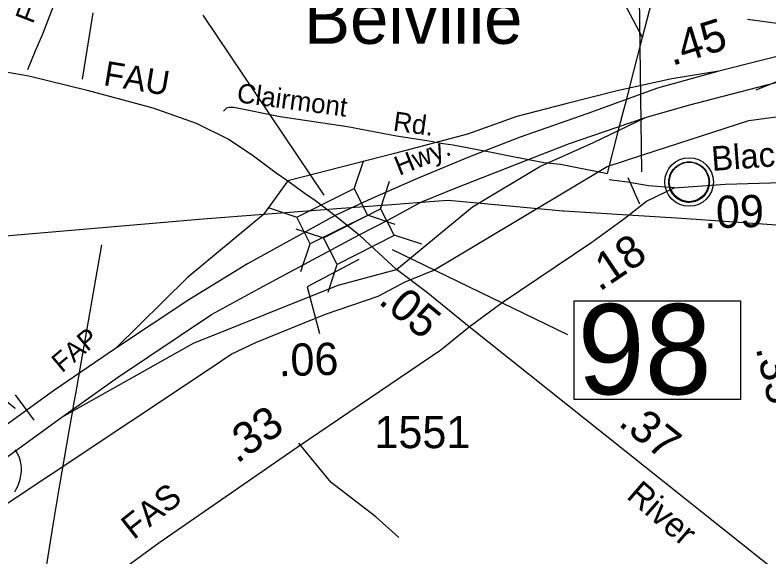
# Model space of a CAD drawing. Extents: x 2104537 to 2336408, y 34176 to 229611.
# Drawn here: x 2302763 to 2305687, y 175794 to 177895 of the extents above; entities that cross this region are included whole.
import ezdxf

# ---------------------------------------------------------------- set-up
doc = ezdxf.new("R2010")
doc.units = 0
for name, color, linetype in [('Exist Boundary Political City Limit New', 7, 'Continuous'), ('Exist Civil Demographics Community CELL', 7, 'Continuous'), ('Exist Civil Demographics Community Label', 7, 'Continuous'), ('Exist Road Non-System Type 51', 7, 'Continuous'), ('Exist Road Non-System Type 51 Label', 7, 'Continuous'), ('Exist Road Primary Interstate Ramp 1 Lane Attributed', 7, 'Continuous'), ('Exist Road Primary NC Attributed', 7, 'Continuous'), ('Exist Road Primary NC Label', 7, 'Continuous'), ('Exist Road Primary NC Mileage Hundredths English Label', 7, 'Continuous'), ('Exist Road Primary US Divided Attributed', 7, 'Continuous'), ('Exist Road Primary US Label', 7, 'Continuous'), ('Exist Road Primary US Mileage Hundredths English Label', 7, 'Continuous'), ('Exist Road Primary US Shield CELL', 7, 'Continuous'), ('Exist Road Primary US Structure Ovrhead Sign CELL', 7, 'Continuous'), ('Exist Road Primary US Structure Standard Bridge CELL', 7, 'Continuous'), ('Exist Road Primary US Structure Standard Bridge Number Label', 7, 'Continuous'), ('Exist Road Secondary Mileage Hundredths English Label', 7, 'Continuous'), ('Exist Road Secondary Type 51 Attributed', 7, 'Continuous'), ('Exist Road Secondary Type 51 Label', 7, 'Continuous'), ('Exist Road Secondary Type 51 Number Label', 7, 'Continuous'), ('Exist Utilities Electrical Transmission Line', 7, 'Continuous'), ('Map Preparation Boundary City Limit Buffer Line', 7, 'Continuous')]:
    doc.layers.add(name, color=color, linetype=linetype)

msp = doc.modelspace()

# ---------------------------------------------------------------- linework, layer by layer
at = {"layer": 'Exist Boundary Political City Limit New'}
msp.add_lwpolyline([(2302595.5, 175912.7), (2303516.5, 176523.9), (2303601.5, 176580.2), (2303699.8, 176626.7), (2303967.5, 176735.4), (2304170.8, 176805.4), (2304275.5, 176860.5), (2304381, 176903.4), (2304384, 176904.8), (2304441, 176938.7), (2305060.2, 177308.7), (2305198, 177353.5), (2305609, 177486.5), (2305821.2, 177515.4), (2306333, 177614), (2306398.8, 177622.2)], dxfattribs=at)
msp.add_lwpolyline([(2302595.5, 175912.7), (2303516.5, 176523.9), (2303601.5, 176580.2), (2303699.8, 176626.7), (2303967.5, 176735.4), (2304170.8, 176805.4), (2304275.5, 176860.5), (2304381, 176903.4), (2304384, 176904.8), (2304441, 176938.7), (2305060.2, 177308.7), (2305198, 177353.5), (2305609, 177486.5), (2305821.2, 177515.4), (2306333, 177614), (2306398.8, 177622.2)], dxfattribs=at)
at = {"layer": 'Exist Civil Demographics Community CELL'}
msp.add_lwpolyline([(2305300.1, 177260.6), (2305301.1, 177266.2), (2305302.9, 177272.7), (2305305.8, 177279.9), (2305308.7, 177285.7), (2305312.1, 177291.4), (2305315.8, 177296.5), (2305319.8, 177300.9), (2305324.4, 177305.5), (2305329.9, 177310.1), (2305335.4, 177313.7), (2305340.2, 177316.6), (2305345.3, 177319.1), (2305350.7, 177321.4), (2305356.4, 177323.2), (2305360.7, 177324.3), (2305365.6, 177325.1), (2305369.7, 177325.8), (2305376.1, 177326.1), (2305380.5, 177325.9), (2305386.1, 177325.7), (2305391.1, 177325), (2305396, 177324), (2305401, 177322.6), (2305406.1, 177320.6), (2305412.8, 177317.7), (2305419, 177314.2), (2305424.1, 177310.7), (2305429.3, 177306.6), (2305432.6, 177303.5), (2305436.7, 177299.1), (2305440.6, 177294.4), (2305443.6, 177289.8), (2305446.8, 177284.8), (2305449.2, 177279.7), (2305451.3, 177274.7), (2305452.8, 177269.6), (2305454.1, 177265.1), (2305455.2, 177259), (2305455.8, 177254.3), (2305456.1, 177248.3), (2305455.9, 177242.5), (2305455.3, 177236.8), (2305454.4, 177231.3), (2305452.8, 177225.2), (2305450.9, 177219.3), (2305448.6, 177214.3), (2305445.4, 177208.3), (2305442.1, 177203), (2305438.7, 177198.3), (2305434.5, 177193.5), (2305429.2, 177188.6), (2305424.2, 177184.4), (2305419.2, 177181), (2305414.8, 177178.5), (2305408, 177175.3), (2305400.9, 177172.5), (2305394.9, 177171.1), (2305388.3, 177169.8), (2305383.9, 177169.3), (2305379.4, 177169), (2305373.8, 177169), (2305369.5, 177169.5), (2305363.9, 177170.2), (2305358, 177171.5), (2305353.4, 177172.8), (2305348.2, 177174.7), (2305343.6, 177176.7), (2305339.7, 177178.9), (2305332.9, 177183), (2305327.3, 177187.3), (2305322.4, 177191.7), (2305318, 177196.6), (2305314.8, 177200.6), (2305311.8, 177204.7), (2305307.7, 177211.8), (2305306, 177215.4), (2305304.3, 177219.4), (2305301.7, 177227.6), (2305300.1, 177234.6), (2305299.5, 177239.8), (2305299.1, 177246.1), (2305299.1, 177250.8), (2305299.6, 177257.3)], close=True, dxfattribs=at)
for centre, radius in [((2305377.7, 177248.1), 94.3), ((2305377.5, 177248.4), 76.7)]:
    msp.add_circle(centre, radius, dxfattribs=at)
at = {"layer": 'Exist Road Non-System Type 51'}
for p, q in [((2303064.2, 177903.8), (2303023.1, 177647)), ((2305154.5, 177643.6), (2305197.3, 177809.1)), ((2305136.7, 177574.4), (2305154.5, 177643.6)), ((2305130.7, 177551.4), (2305136.7, 177574.4)), ((2305124.8, 177528.4), (2305130.7, 177551.4)), ((2305106.9, 177459.2), (2305124.8, 177528.4)), ((2305060.7, 177280.8), (2305106.9, 177459.2)), ((2304386.5, 177403.5), (2304422.8, 177398)), ((2304528.9, 177379.1), (2304563.5, 177372.4)), ((2304563.5, 177372.4), (2304598.2, 177365.8)), ((2304598.2, 177365.8), (2304713.2, 177343.6)), ((2304713.2, 177343.6), (2304716, 177343)), ((2305186.2, 177161.7), (2305141.1, 177264.7)), ((2303014.7, 176523.3), (2303098.7, 177004.1)), ((2302997.7, 176426), (2303014.7, 176523.3)), ((2302992.1, 176393.7), (2302997.7, 176426)), ((2302986.5, 176361.9), (2302992.1, 176393.7)), ((2302970, 176267.3), (2302986.5, 176361.9)), ((2302848.6, 175535.8), (2302913.3, 175934))]:
    msp.add_line(p, q, dxfattribs=at)
for points in [[(2305197.3, 177809.1), (2305294.5, 178189), (2305297.3, 178219.4), (2305290.8, 178232.9), (2305280.2, 178244.6), (2305249.8, 178257.5), (2305218.9, 178276.3), (2305202.4, 178293.4), (2305184.7, 178334.7)], [(2305197.3, 177809.1), (2305091.7, 178007.1), (2305049.8, 178103.6), (2305011.5, 178210)], [(2302811.8, 177684.8), (2302840.9, 177753.6), (2302870.3, 177823), (2302918.7, 177947.4)], [(2304386.5, 177403.5), (2304242.4, 177425.4), (2304052.9, 177461.9), (2303791.1, 177501.4), (2303611.8, 177537.6), (2303592.9, 177537.6), (2303582.6, 177534.8), (2303571.2, 177523.4)], [(2304422.8, 177398), (2304461.7, 177392.1), (2304528.9, 177379.1)], [(2304716, 177343), (2304814.5, 177324), (2304879, 177317.2), (2305060.7, 177280.8)], [(2302913.3, 175934), (2302932.2, 176051), (2302970, 176267.3)], [(2304251.8, 175869.2), (2304162.7, 175949.7), (2303989.4, 176083), (2303863.2, 176235.9)]]:
    msp.add_lwpolyline(points, dxfattribs=at)
at = {"layer": 'Exist Road Primary Interstate Ramp 1 Lane Attributed'}
for points in [[(2305492.7, 177678.3), (2305310.2, 177648.7), (2305098.1, 177601.8), (2304899.9, 177551.3), (2304708.7, 177502.6), (2304517.8, 177433.4), (2304234.7, 177358.9), (2303820.3, 177253)], [(2304242.2, 176908.6), (2304537.3, 177152), (2304798.1, 177308.5), (2305006.7, 177400.7), (2305208.3, 177498.1)], [(2303820.3, 177253), (2303726.6, 177121.7), (2303430.1, 176875.9), (2303152.2, 176602.1)], [(2302943.7, 176336.6), (2303455.4, 176623.1), (2304015.7, 176847.4), (2304242.2, 176908.6)]]:
    msp.add_lwpolyline(points, dxfattribs=at)
at = {"layer": 'Exist Road Primary NC Attributed'}
msp.add_line((2306044.1, 175476.7), (2304523.7, 176686), dxfattribs=at)
for points in [[(2304004.2, 177118.2), (2304097.6, 177042.8)], [(2304242.2, 176908.6), (2304139, 177004.4), (2304097.6, 177042.8)], [(2304523.7, 176686), (2304358, 176821.8), (2304242.2, 176908.6)]]:
    msp.add_lwpolyline(points, dxfattribs=at)
at = {"layer": 'Exist Road Primary NC Mileage Hundredths English Label'}
msp.add_lwpolyline([(2304096.5, 176947), (2303896.4, 176842.1), (2303944, 176661.1)], dxfattribs=at)
at = {"layer": 'Exist Road Primary US Divided Attributed'}
for points in [[(2306401.9, 177871.3), (2306106.4, 177820.9), (2305810.8, 177758.3), (2305492.7, 177678.3)], [(2305208.3, 177498.1), (2305375.2, 177546.6), (2305679.5, 177625), (2305898.5, 177680.7), (2306129.7, 177729.4), (2306308.8, 177758.9), (2306466.9, 177783.3)], [(2305492.7, 177678.3), (2305254.5, 177612.2), (2304981.2, 177512.5), (2304721.9, 177421.5), (2304519.3, 177342.5), (2304317.6, 177259.1), (2304147.2, 177184.4), (2304004.2, 177118.2)], [(2304097.6, 177042.8), (2304210.9, 177100.9), (2304336.9, 177169.4), (2304480.5, 177227.7), (2304803.9, 177354.4), (2304913.3, 177397), (2305045.9, 177442.2), (2305208.3, 177498.1)], [(2304004.2, 177118.2), (2303663.8, 176930.7), (2303436.4, 176791.7), (2303152.2, 176602.1)], [(2302943.7, 176336.6), (2303159.9, 176489.7), (2303524.7, 176734.5), (2303723.6, 176843), (2304097.6, 177042.8)], [(2303152.2, 176602.1), (2302912.1, 176437.7), (2302217.3, 175936.4), (2301880.3, 175685.4), (2301711.1, 175566.7)], [(2300593.8, 174962), (2300722.2, 174995), (2300903.7, 175055.2), (2301025.7, 175098.5), (2301190.4, 175166.6), (2301497.9, 175315), (2301606.6, 175379.6), (2301929.5, 175588.3), (2302238.3, 175824.7), (2302943.7, 176336.6)]]:
    msp.add_lwpolyline(points, dxfattribs=at)
at = {"layer": 'Exist Road Primary US Shield CELL'}
for points in [[(2302656.8, 176455.5), (2302763.1, 176370.8), (2302760.6, 176369.8)], [(2302761.9, 176209.3), (2302764.6, 176205.6), (2302767.3, 176201.5), (2302769.8, 176197.3), (2302772.3, 176192.8), (2302774.3, 176188.9), (2302778, 176179.8), (2302780.8, 176170.9), (2302782, 176166.2), (2302784, 176155.8), (2302784.8, 176150.7), (2302785.6, 176140.5), (2302785.6, 176128.2), (2302784.7, 176116.5), (2302782.5, 176102.9), (2302780.7, 176094.7), (2302777.9, 176085.2), (2302775.2, 176077), (2302770.3, 176064.9), (2302766, 176056.1), (2302760.4, 176045.8)]]:
    msp.add_lwpolyline(points, dxfattribs=at)
at = {"layer": 'Exist Road Primary US Structure Ovrhead Sign CELL'}
msp.add_line((2302763.5, 176422.8), (2302834.8, 176324.5), dxfattribs=at)
at = {"layer": 'Exist Road Primary US Structure Standard Bridge CELL'}
for p, q in [((2305603.6, 177879.7), (2305916.4, 177837.4)), ((2305637.2, 177605.9), (2305930.5, 177722.5)), ((2304078.4, 177221.8), (2304114.5, 177329.1)), ((2304180.6, 177143.5), (2304215.5, 177251.2)), ((2303748.8, 177148.3), (2303856, 177112.2)), ((2304128.6, 177120.4), (2304235.9, 177084.3)), ((2303851.8, 177066.4), (2303959.5, 177031.4)), ((2304232, 177042.7), (2304339.6, 177007.8)), ((2303871.3, 176901.2), (2303907.5, 177008.5)), ((2303977.1, 176820.6), (2304012.1, 176928.3))]:
    msp.add_line(p, q, dxfattribs=at)
for points in [[(2303856, 177112.2), (2304078.1, 177222.3), (2304129.6, 177118.6), (2303907.5, 177008.5)], [(2303959.5, 177031.4), (2304180.3, 177144), (2304232.9, 177040.9), (2304012.1, 176928.3)]]:
    msp.add_lwpolyline(points, close=True, dxfattribs=at)
at = {"layer": 'Exist Road Primary US Structure Standard Bridge Number Label'}
for p, q in [((2303961.7, 177197.4), (2303492.8, 177894.7)), ((2304226.2, 176986.9), (2304905.6, 176656.3))]:
    msp.add_line(p, q, dxfattribs=at)
msp.add_lwpolyline([(2304932.2, 176787.3), (2305576.4, 176787.3), (2305576.4, 176405), (2304932.2, 176405)], close=True, dxfattribs=at)
at = {"layer": 'Exist Road Secondary Type 51 Attributed'}
for points in [[(2302696.1, 177681), (2302815.3, 177660.3), (2303042.7, 177604.1), (2303296.7, 177535.3), (2303465.2, 177476.3), (2303590.1, 177414.5), (2303682.8, 177354.1), (2303775.4, 177283.9), (2303820.3, 177253)], [(2303820.3, 177253), (2303887.7, 177203.8), (2303928.4, 177175.8), (2304004.2, 177118.2)], [(2305319.1, 177225.5), (2305220, 177232.7), (2305139, 177247.1), (2305067, 177256.1)], [(2305319.1, 177225.5), (2305519.3, 177239.9), (2305780, 177247.1)], [(2304523.7, 176686), (2304652.8, 176780.6), (2305000.4, 177014.8), (2305128.2, 177108.4), (2305212.8, 177173.3), (2305319.1, 177225.5)], [(2303099.2, 175687.6), (2303319.9, 175849.3), (2303861.1, 176222.2), (2304414.1, 176597.1), (2304523.7, 176686)]]:
    msp.add_lwpolyline(points, dxfattribs=at)
at = {"layer": 'Exist Road Secondary Type 51 Number Label'}
msp.add_line((2305194.6, 177287), (2305184, 178051.5), dxfattribs=at)
at = {"layer": 'Exist Utilities Electrical Transmission Line'}
for p, q in [((2304117.9, 177152), (2304010.7, 177143.7)), ((2304170.1, 177156), (2304117.9, 177152)), ((2304224.5, 177160.2), (2304170.1, 177156)), ((2304387.9, 177172.8), (2304224.5, 177160.2)), ((2303964.7, 177140.1), (2303726.6, 177121.7)), ((2304010.7, 177143.7), (2303964.7, 177140.1)), ((2305119.6, 177120.7), (2304892.1, 177134.4))]:
    msp.add_line(p, q, dxfattribs=at)
for points in [[(2304527.6, 177168.9), (2304442.3, 177177), (2304387.9, 177172.8)], [(2304892.1, 177134.4), (2304888, 177134.6), (2304527.6, 177168.9)], [(2303726.6, 177121.7), (2303492.8, 177103.7), (2302363.6, 177007.4), (2301926.5, 176968.7), (2301295.3, 176907.1), (2300631.8, 176839.3), (2300114.2, 176791), (2300024.2, 176784.2), (2299966.1, 176813.5), (2299814.7, 176890.1)], [(2305772.1, 177076.4), (2305349.2, 177106.9), (2305119.6, 177120.7)]]:
    msp.add_lwpolyline(points, dxfattribs=at)
at = {"layer": 'Map Preparation Boundary City Limit Buffer Line'}
msp.add_lwpolyline([(2302595.5, 175912.7), (2303516.5, 176523.9), (2303601.5, 176580.2), (2303699.8, 176626.7), (2303967.5, 176735.4), (2304170.8, 176805.4), (2304275.5, 176860.5), (2304381, 176903.4), (2304384, 176904.8), (2304441, 176938.7), (2305060.2, 177308.7), (2305198, 177353.5), (2305609, 177486.5), (2305821.2, 177515.4), (2306333, 177614), (2306398.8, 177622.2)], dxfattribs=at)
msp.add_lwpolyline([(2302595.5, 175912.7), (2303516.5, 176523.9), (2303601.5, 176580.2), (2303699.8, 176626.7), (2303967.5, 176735.4), (2304170.8, 176805.4), (2304275.5, 176860.5), (2304381, 176903.4), (2304384, 176904.8), (2304441, 176938.7), (2305060.2, 177308.7), (2305198, 177353.5), (2305609, 177486.5), (2305821.2, 177515.4), (2306333, 177614), (2306398.8, 177622.2)], dxfattribs=at)

# ---------------------------------------------------------------- texts
at = {"layer": 'Exist Civil Demographics Community Label'}
msp.add_text('Belville', height=200, dxfattribs=at).set_placement((2303883.8, 177784))
at = {"layer": 'Exist Road Non-System Type 51 Label'}
for s, rotation, p in [('Fairview', 68.7415, (2302831.4, 177858.7)), ('Clairmont', 352.3988, (2303620.4, 177557.7)), ('Rd.', 352.2836, (2304226.6, 177447.7))]:
    msp.add_text(s, height=75, rotation=rotation, dxfattribs=at).set_placement(p)
at = {"layer": 'Exist Road Primary NC Label'}
msp.add_text('River', height=95, rotation=319.1722, dxfattribs=at).set_placement((2305130.5, 176024.7))
at = {"layer": 'Exist Road Primary NC Mileage Hundredths English Label'}
for s, rotation, p in [('.05', 320.6515, (2304167.9, 176780.2)), ('.06', 1.5832, (2303786.2, 176494.5)), ('.37', 321.5028, (2305098.7, 176307.2))]:
    msp.add_text(s, height=125, rotation=rotation, dxfattribs=at).set_placement(p)
at = {"layer": 'Exist Road Primary US Label'}
for s, rotation, p in [('Hwy.', 22.0158, (2304253.3, 177271.7)), ('FAP', 40.1156, (2302944.4, 176505.7))]:
    msp.add_text(s, height=75, rotation=rotation, dxfattribs=at).set_placement(p)
at = {"layer": 'Exist Road Primary US Mileage Hundredths English Label'}
msp.add_text('.45', height=125, rotation=17.2889, dxfattribs=at).set_placement((2305311.6, 177697.9))
at = {"layer": 'Exist Road Primary US Structure Standard Bridge Number Label'}
msp.add_text('98', height=350, dxfattribs=at).set_placement((2304944.8, 176424.8))
at = {"layer": 'Exist Road Secondary Mileage Hundredths English Label'}
for s, rotation, p in [('.09', 1.5832, (2305437.1, 177067.8)), ('.18', 33.9751, (2305029.7, 176821)), ('.35', 283.0301, (2305635.6, 176603.8)), ('.33', 34.5679, (2303623.1, 176154))]:
    msp.add_text(s, height=125, rotation=rotation, dxfattribs=at).set_placement(p)
at = {"layer": 'Exist Road Secondary Type 51 Label'}
for s, rotation, p in [('FAU', 350.5329, (2303101.9, 177624.4)), ('Blackell', 4.263, (2305467.3, 177290.7)), ('FAS', 38.3821, (2303222.7, 175858.7))]:
    msp.add_text(s, height=95, rotation=rotation, dxfattribs=at).set_placement(p)
at = {"layer": 'Exist Road Secondary Type 51 Number Label'}
msp.add_text('1551', height=125, dxfattribs=at).set_placement((2304156.9, 176215.9))

doc.saveas('drawing.dxf')
